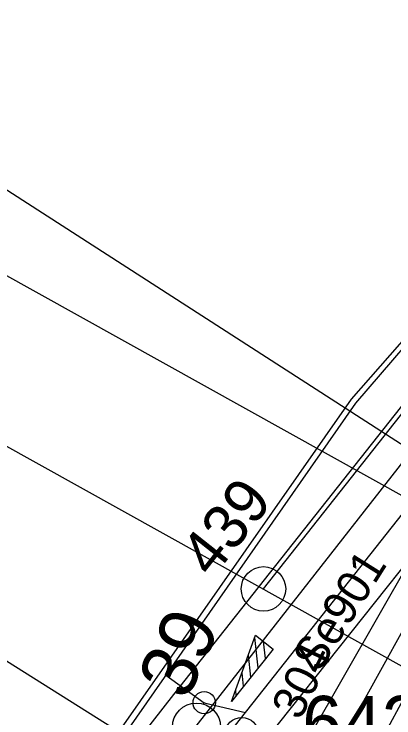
# Model space of a CAD drawing. Extents: x -598638 to -597933, y -1164002 to -1161904.
# Drawn here: x -598228.79 to -598211.72, y -1162957.08 to -1162925.47 of the extents above; entities that cross this region are included whole.
import ezdxf

# ---------------------------------------------------------------- set-up
doc = ezdxf.new("R2010")
doc.units = 0
for name, color, linetype in [('Vrstva 1', 7, 'Continuous'), ('Vrstva 11', 7, 'Continuous'), ('Vrstva 25', 7, 'Continuous'), ('Vrstva 26', 7, 'Continuous'), ('Vrstva 28', 7, 'Continuous'), ('Vrstva 3', 7, 'Continuous'), ('Vrstva 43', 7, 'Continuous'), ('Vrstva 44', 7, 'Continuous'), ('Vrstva 51', 7, 'Continuous'), ('Vrstva 6', 7, 'Continuous'), ('Vrstva 63', 7, 'Continuous')]:
    doc.layers.add(name, color=color, linetype=linetype)

msp = doc.modelspace()

# ---------------------------------------------------------------- linework, layer by layer
at = {"layer": 'Vrstva 1'}
msp.add_line((-598268.878, -1162907.772), (-598206.72, -1162947.797), dxfattribs=at)
for points in [[(-598227.645, -1162968.564), (-598218.383, -1162956.84), (-598218.042, -1162956.408), (-598203.893, -1162938.499)], [(-598252.219, -1163108.544), (-598251.499, -1163095.121), (-598249.615, -1163076.345), (-598247.361, -1163061.217), (-598244.383, -1163046.003), (-598242.664, -1163039.018), (-598240.128, -1163028.714), (-598235.674, -1163014.439), (-598232.556, -1163004.447), (-598225.931, -1162987.141), (-598216.898, -1162967.125), (-598213.283, -1162959.931), (-598210.092, -1162954.031), (-598206.72, -1162947.797)]]:
    msp.add_lwpolyline(points, dxfattribs=at)
at = {"layer": 'Vrstva 25'}
msp.add_line((-598220.293, -1162956.4), (-598220.193, -1162956.4), dxfattribs=at)
for centre, radius in [((-598220.243, -1162956.4), 0.5), ((-598218.557, -1162957.814), 0.754)]:
    msp.add_circle(centre, radius, dxfattribs=at)
at = {"layer": 'Vrstva 26'}
msp.add_lwpolyline([(-598209.724, -1162938.321), (-598213.637, -1162942.766), (-598224.288, -1162957.992), (-598230.097, -1162966.171)], dxfattribs=at)
at = {"layer": 'Vrstva 28'}
for points in [[(-598165.351, -1162868.56), (-598166.228, -1162870.696), (-598173.183, -1162882.632), (-598174.441, -1162884.858), (-598175.136, -1162886.062), (-598182.344, -1162895.134), (-598182.836, -1162898.802), (-598191.853, -1162911.765), (-598196.365, -1162918.318), (-598203.621, -1162928.284), (-598209.471, -1162938.339), (-598213.445, -1162942.952), (-598224.077, -1162958.183), (-598230.16, -1162966.29)], [(-598221.968, -1162955.161), (-598220.243, -1162956.4), (-598218.383, -1162956.84)]]:
    msp.add_lwpolyline(points, dxfattribs=at)
at = {"layer": 'Vrstva 3'}
for p, q in [((-598217.815, -1162954.83), (-598217.975, -1162953.476)), ((-598217.486, -1162954.415), (-598217.576, -1162953.655)), ((-598217.158, -1162953.999), (-598217.16, -1162953.983)), ((-598218.144, -1162955.247), (-598218.259, -1162954.265)), ((-598218.473, -1162955.663), (-598218.544, -1162955.053)), ((-598218.801, -1162956.079), (-598218.829, -1162955.841))]:
    msp.add_line(p, q, dxfattribs=at)
msp.add_lwpolyline([(-598219.011, -1162956.344), (-598217.936, -1162953.37), (-598217.151, -1162953.99), (-598219.011, -1162956.344)], dxfattribs=at)
msp.add_lwpolyline([(-598219.011, -1162956.344), (-598217.936, -1162953.37), (-598217.151, -1162953.99), (-598219.011, -1162956.344)], dxfattribs=at)
msp.add_circle((-598220.591, -1162957.5), 1.084, dxfattribs=at)
at = {"layer": 'Vrstva 43'}
msp.add_circle((-598217.579, -1162951.29), 1, dxfattribs=at)
at = {"layer": 'Vrstva 44'}
msp.add_lwpolyline([(-598217.579, -1162951.29), (-598196.167, -1162924.209), (-598178.917, -1162893.572), (-598182.378, -1162891.173)], dxfattribs=at)
at = {"layer": 'Vrstva 51'}
for points in [[(-598247.161, -1162992.683), (-598248.445, -1162991.682), (-598236.167, -1162974.65), (-598221.601, -1162956.026), (-598208.36, -1162939.293), (-598201.425, -1162930.155), (-598189.853, -1162912.957), (-598180.619, -1162896.952), (-598175.616, -1162888.402), (-598174.501, -1162888.256)], [(-598247.161, -1162992.683), (-598234.984, -1162975.74), (-598220.234, -1162956.982), (-598207.085, -1162940.213), (-598200.076, -1162931.081), (-598188.898, -1162913.557), (-598179.448, -1162896.986), (-598174.501, -1162888.256)], [(-598252.585, -1163090.153), (-598250.983, -1163076.012), (-598248.822, -1163061.344), (-598245.898, -1163045.485), (-598241.551, -1163027.791), (-598234.085, -1163003.948), (-598227.471, -1162986.56), (-598218.929, -1162967.779), (-598214.527, -1162958.931), (-598209.026, -1162949.032), (-598209.857, -1162948.487)], [(-598209.857, -1162948.487), (-598217.439, -1162958.007), (-598223.178, -1162965.17), (-598230.897, -1162975.026), (-598236.689, -1162982.935), (-598244.7, -1162994.275)]]:
    msp.add_lwpolyline(points, dxfattribs=at)
at = {"layer": 'Vrstva 6'}
for p, q in [((-598234.881, -1162934.012), (-598199.928, -1162953.462)), ((-598243.533, -1162936.868), (-598208.58, -1162956.318)), ((-598218.46, -1162961.24), (-598252.325, -1162939.954))]:
    msp.add_line(p, q, dxfattribs=at)
at = {"layer": 'Vrstva 63'}
msp.add_line((-598215.837, -1162958.494), (-598115.28, -1162782.61), dxfattribs=at)

# ---------------------------------------------------------------- texts
at = {"layer": 'Vrstva 11'}
msp.add_text('39', height=2.5, rotation=65.9047, dxfattribs=at).set_placement((-598221.019, -1162956.355))
at = {"layer": 'Vrstva 25'}
msp.add_text('304', height=1.5, rotation=64.1226, dxfattribs=at).set_placement((-598215.93, -1162957.238))
at = {"layer": 'Vrstva 43'}
msp.add_text('439', height=2, rotation=51.6895, dxfattribs=at).set_placement((-598219.884, -1162950.858))
at = {"layer": 'Vrstva 6'}
msp.add_text('Se901', height=1.5, rotation=57.8484, dxfattribs=at).set_placement((-598215.086, -1162955.101))
at = {"layer": 'Vrstva 63'}
msp.add_text('642', height=2.4, dxfattribs=at).set_placement((-598215.837, -1162958.494))

doc.saveas('drawing.dxf')
